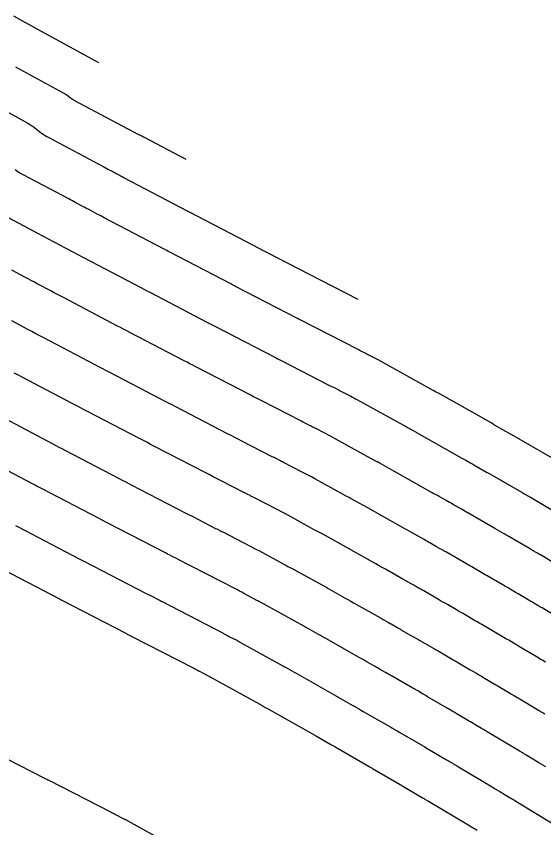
# Model space of a CAD drawing. Extents: x 1098669 to 1198896, y 698679 to 704410.
# Drawn here: x 1106574.4 to 1106609.7, y 699870.9 to 699925.2 of the extents above; entities that cross this region are included whole.
import ezdxf

# ---------------------------------------------------------------- set-up
doc = ezdxf.new("R2010")
doc.units = 0
doc.layers.add('R_Contours', color=7, linetype='Continuous')

msp = doc.modelspace()

# ---------------------------------------------------------------- linework, layer by layer
at = {"layer": 'R_Contours'}
for points in [[(1106579.935, 699922.107), (1106576.354, 699924.067), (1106575.827, 699924.355), (1106575.3, 699924.643), (1106574.773, 699924.932), (1106574.246, 699925.22)], [(1106585.773, 699915.633), (1106582.991, 699917.095), (1106582.936, 699917.124), (1106582.826, 699917.183), (1106582.771, 699917.212), (1106582.68, 699917.26), (1106582.625, 699917.29), (1106578.285, 699919.588), (1106578.223, 699919.623), (1106578.162, 699919.66), (1106578.104, 699919.7), (1106578.047, 699919.742), (1106577.821, 699919.915), (1106577.764, 699919.957), (1106577.706, 699919.997), (1106577.646, 699920.034), (1106577.584, 699920.07), (1106574.387, 699921.818)], [(1106572.421, 699919.57), (1106575.182, 699918.06), (1106575.306, 699917.989), (1106575.426, 699917.914), (1106575.544, 699917.834), (1106575.658, 699917.749), (1106576.11, 699917.401), (1106576.224, 699917.317), (1106576.342, 699917.238), (1106576.463, 699917.163), (1106576.588, 699917.094), (1106580.28, 699915.139), (1106580.348, 699915.103), (1106580.416, 699915.067), (1106580.484, 699915.03), (1106580.552, 699914.994), (1106580.825, 699914.849), (1106580.893, 699914.812), (1106580.961, 699914.776), (1106581.029, 699914.74), (1106581.098, 699914.704), (1106581.373, 699914.558), (1106581.441, 699914.522), (1106581.51, 699914.486), (1106581.578, 699914.449), (1106581.647, 699914.413), (1106585.852, 699912.203), (1106585.894, 699912.181), (1106585.937, 699912.159), (1106585.979, 699912.137), (1106586.021, 699912.115), (1106590.316, 699909.875), (1106590.371, 699909.846), (1106590.426, 699909.818), (1106594.789, 699907.559), (1106594.836, 699907.534), (1106597.273, 699906.282)], [(1106610.2, 699895.686), (1106607.573, 699897.201), (1106607.521, 699897.231), (1106606.42, 699897.86), (1106606.386, 699897.878), (1106606.353, 699897.897), (1106606.221, 699897.972), (1106602.663, 699899.98), (1106602.654, 699899.985), (1106602.546, 699900.045), (1106602.509, 699900.065), (1106602.473, 699900.085), (1106602.358, 699900.149), (1106602.346, 699900.156), (1106602.322, 699900.168), (1106602.31, 699900.175), (1106598.623, 699902.215), (1106598.579, 699902.239), (1106598.535, 699902.262), (1106598.491, 699902.286), (1106598.447, 699902.309), (1106598.27, 699902.399), (1106598.226, 699902.422), (1106598.182, 699902.445), (1106598.137, 699902.468), (1106598.093, 699902.49), (1106597.613, 699902.736), (1106597.518, 699902.785), (1106597.423, 699902.833), (1106597.329, 699902.882), (1106597.234, 699902.93), (1106593.505, 699904.847), (1106593.436, 699904.882), (1106593.367, 699904.917), (1106593.299, 699904.953), (1106593.23, 699904.988), (1106589.091, 699907.131), (1106589.008, 699907.174), (1106588.926, 699907.217), (1106588.844, 699907.26), (1106588.761, 699907.303), (1106584.682, 699909.43), (1106584.587, 699909.48), (1106584.492, 699909.53), (1106584.396, 699909.58), (1106584.301, 699909.63), (1106580.303, 699911.731), (1106580.184, 699911.794), (1106580.065, 699911.856), (1106579.946, 699911.919), (1106579.827, 699911.982), (1106579.351, 699912.234), (1106579.233, 699912.297), (1106579.115, 699912.36), (1106578.997, 699912.422), (1106578.878, 699912.485), (1106578.406, 699912.737), (1106578.288, 699912.8), (1106578.17, 699912.863), (1106578.052, 699912.926), (1106577.934, 699912.988), (1106574.891, 699914.6), (1106574.704, 699914.704), (1106574.522, 699914.816), (1106574.345, 699914.935)], [(1106573.193, 699912.106), (1106575.589, 699910.837), (1106575.757, 699910.748), (1106575.925, 699910.659), (1106576.093, 699910.57), (1106576.261, 699910.48), (1106576.932, 699910.122), (1106577.1, 699910.033), (1106577.268, 699909.943), (1106577.436, 699909.854), (1106577.604, 699909.765), (1106578.282, 699909.406), (1106578.451, 699909.317), (1106578.62, 699909.227), (1106578.789, 699909.138), (1106578.959, 699909.049), (1106582.75, 699907.057), (1106582.898, 699906.979), (1106583.047, 699906.901), (1106583.196, 699906.823), (1106583.344, 699906.746), (1106587.207, 699904.731), (1106587.344, 699904.659), (1106587.481, 699904.588), (1106587.618, 699904.517), (1106587.756, 699904.445), (1106591.672, 699902.418), (1106591.797, 699902.353), (1106591.923, 699902.288), (1106592.048, 699902.224), (1106592.173, 699902.159), (1106595.338, 699900.533), (1106595.422, 699900.49), (1106595.506, 699900.447), (1106595.589, 699900.404), (1106595.673, 699900.361), (1106596.008, 699900.19), (1106596.092, 699900.147), (1106596.176, 699900.104), (1106596.259, 699900.061), (1106596.343, 699900.018), (1106596.799, 699899.784), (1106596.903, 699899.73), (1106597.006, 699899.675), (1106597.109, 699899.62), (1106597.211, 699899.564), (1106600.319, 699897.844), (1106600.334, 699897.836), (1106600.349, 699897.828), (1106600.363, 699897.82), (1106600.378, 699897.813), (1106600.438, 699897.782), (1106600.453, 699897.775), (1106600.468, 699897.767), (1106600.483, 699897.759), (1106600.497, 699897.751), (1106600.591, 699897.698), (1106600.626, 699897.679), (1106600.644, 699897.669), (1106601.163, 699897.382), (1106601.194, 699897.364), (1106604.231, 699895.65), (1106604.362, 699895.576), (1106604.494, 699895.502), (1106604.757, 699895.354), (1106604.823, 699895.316), (1106604.888, 699895.279), (1106604.954, 699895.242), (1106605.019, 699895.204), (1106605.878, 699894.714), (1106606.018, 699894.634), (1106606.058, 699894.611), (1106606.098, 699894.588), (1106608.313, 699893.311), (1106608.438, 699893.239), (1106608.647, 699893.119), (1106608.688, 699893.095), (1106608.73, 699893.071), (1106608.772, 699893.047), (1106608.813, 699893.023), (1106610.589, 699891.987)], [(1106610.554, 699888.528), (1106609.482, 699889.16), (1106609.421, 699889.195), (1106609.361, 699889.231), (1106609.3, 699889.266), (1106609.239, 699889.302), (1106608.996, 699889.444), (1106608.874, 699889.514), (1106608.752, 699889.585), (1106607.361, 699890.397), (1106607.283, 699890.442), (1106607.205, 699890.487), (1106607.127, 699890.532), (1106607.05, 699890.577), (1106606.738, 699890.757), (1106606.582, 699890.846), (1106606.426, 699890.936), (1106604.623, 699891.976), (1106604.588, 699891.996), (1106604.552, 699892.017), (1106604.516, 699892.037), (1106604.481, 699892.057), (1106604.302, 699892.159), (1106604.195, 699892.22), (1106603.609, 699892.555), (1106603.5, 699892.618), (1106603.39, 699892.68), (1106603.28, 699892.742), (1106603.17, 699892.804), (1106602.701, 699893.069), (1106602.586, 699893.134), (1106602.471, 699893.199), (1106602.356, 699893.263), (1106602.241, 699893.328), (1106599.726, 699894.748), (1106599.706, 699894.759), (1106599.666, 699894.781), (1106598.738, 699895.295), (1106598.692, 699895.32), (1106598.616, 699895.363), (1106598.601, 699895.371), (1106598.585, 699895.38), (1106598.57, 699895.388), (1106598.554, 699895.396), (1106598.43, 699895.459), (1106598.405, 699895.473), (1106598.379, 699895.486), (1106598.353, 699895.5), (1106598.328, 699895.514), (1106595.8, 699896.913), (1106595.639, 699897.001), (1106595.477, 699897.088), (1106595.314, 699897.174), (1106595.151, 699897.259), (1106594.315, 699897.688), (1106594.242, 699897.726), (1106594.169, 699897.763), (1106594.097, 699897.8), (1106594.024, 699897.837), (1106593.733, 699897.986), (1106593.661, 699898.024), (1106593.588, 699898.061), (1106593.515, 699898.098), (1106593.443, 699898.135), (1106590.842, 699899.472), (1106590.66, 699899.565), (1106590.478, 699899.659), (1106590.296, 699899.753), (1106590.114, 699899.847), (1106586.421, 699901.759), (1106586.229, 699901.859), (1106586.036, 699901.959), (1106585.844, 699902.059), (1106585.652, 699902.159), (1106582.006, 699904.061), (1106581.804, 699904.166), (1106581.602, 699904.272), (1106581.4, 699904.378), (1106581.199, 699904.483), (1106577.614, 699906.367), (1106577.395, 699906.483), (1106577.175, 699906.598), (1106576.956, 699906.714), (1106576.737, 699906.83), (1106575.858, 699907.296), (1106575.64, 699907.411), (1106575.422, 699907.527), (1106575.204, 699907.643), (1106574.986, 699907.759), (1106574.115, 699908.223)], [(1106611.321, 699884.584), (1106609.588, 699885.616), (1106609.52, 699885.656), (1106609.452, 699885.696), (1106609.385, 699885.736), (1106609.317, 699885.776), (1106609.046, 699885.935), (1106608.91, 699886.015), (1106608.775, 699886.095), (1106608.002, 699886.55), (1106607.911, 699886.603), (1106607.821, 699886.656), (1106607.731, 699886.709), (1106607.64, 699886.762), (1106607.278, 699886.973), (1106607.187, 699887.025), (1106607.096, 699887.078), (1106607.006, 699887.131), (1106606.915, 699887.184), (1106605.908, 699887.771), (1106605.795, 699887.837), (1106605.681, 699887.904), (1106605.567, 699887.97), (1106605.453, 699888.035), (1106604.996, 699888.298), (1106604.882, 699888.364), (1106604.768, 699888.43), (1106604.654, 699888.495), (1106604.54, 699888.561), (1106603.148, 699889.363), (1106603.097, 699889.393), (1106603.046, 699889.422), (1106602.995, 699889.452), (1106602.943, 699889.481), (1106602.687, 699889.627), (1106602.533, 699889.715), (1106602.078, 699889.975), (1106601.985, 699890.028), (1106601.892, 699890.081), (1106601.799, 699890.134), (1106601.706, 699890.186), (1106600.908, 699890.636), (1106600.744, 699890.729), (1106600.58, 699890.821), (1106600.416, 699890.914), (1106600.252, 699891.006), (1106598.257, 699892.132), (1106598.229, 699892.148), (1106598.179, 699892.175), (1106598.172, 699892.179), (1106596.832, 699892.921), (1106596.794, 699892.943), (1106596.729, 699892.979), (1106596.716, 699892.986), (1106596.703, 699892.993), (1106596.69, 699893), (1106596.677, 699893.007), (1106596.482, 699893.106), (1106596.446, 699893.125), (1106596.409, 699893.144), (1106596.373, 699893.164), (1106596.337, 699893.184), (1106594.389, 699894.261), (1106594.169, 699894.382), (1106593.948, 699894.501), (1106593.726, 699894.618), (1106593.503, 699894.734), (1106592.287, 699895.359), (1106592.225, 699895.39), (1106592.163, 699895.422), (1106592.102, 699895.454), (1106592.04, 699895.485), (1106591.794, 699895.611), (1106591.732, 699895.643), (1106591.67, 699895.675), (1106591.609, 699895.706), (1106591.547, 699895.738), (1106589.511, 699896.784), (1106589.272, 699896.907), (1106589.033, 699897.03), (1106588.794, 699897.153), (1106588.556, 699897.277), (1106585.086, 699899.073), (1106584.839, 699899.201), (1106584.591, 699899.33), (1106584.344, 699899.458), (1106584.097, 699899.587), (1106580.667, 699901.376), (1106580.412, 699901.509), (1106580.157, 699901.643), (1106579.902, 699901.776), (1106579.648, 699901.91), (1106576.27, 699903.685), (1106576, 699903.827), (1106575.731, 699903.969), (1106575.461, 699904.112), (1106575.191, 699904.254), (1106574.111, 699904.826)], [(1106609.811, 699881.991), (1106609.642, 699882.092), (1106609.473, 699882.193), (1106609.304, 699882.293), (1106608.082, 699883.021), (1106607.992, 699883.074), (1106607.902, 699883.128), (1106607.811, 699883.181), (1106607.72, 699883.235), (1106607.358, 699883.448), (1106607.267, 699883.501), (1106607.176, 699883.555), (1106607.086, 699883.608), (1106606.995, 699883.661), (1106606.505, 699883.95), (1106606.393, 699884.015), (1106606.282, 699884.081), (1106606.169, 699884.146), (1106606.057, 699884.212), (1106605.56, 699884.502), (1106605.439, 699884.572), (1106605.319, 699884.642), (1106605.199, 699884.712), (1106605.078, 699884.782), (1106604.447, 699885.151), (1106604.302, 699885.235), (1106604.156, 699885.32), (1106604.01, 699885.404), (1106603.865, 699885.488), (1106603.254, 699885.84), (1106603.104, 699885.926), (1106602.954, 699886.013), (1106602.803, 699886.099), (1106602.653, 699886.186), (1106601.673, 699886.751), (1106601.606, 699886.789), (1106601.54, 699886.828), (1106601.473, 699886.866), (1106601.406, 699886.904), (1106601.138, 699887.057), (1106601.004, 699887.133), (1106600.87, 699887.21), (1106600.546, 699887.395), (1106600.47, 699887.438), (1106600.394, 699887.482), (1106600.317, 699887.525), (1106600.241, 699887.568), (1106599.115, 699888.203), (1106598.901, 699888.324), (1106598.688, 699888.444), (1106598.475, 699888.564), (1106598.262, 699888.685), (1106596.789, 699889.516), (1106596.752, 699889.536), (1106596.697, 699889.567), (1106596.678, 699889.578), (1106594.927, 699890.547), (1106594.884, 699890.571), (1106594.842, 699890.594), (1106594.831, 699890.6), (1106594.821, 699890.606), (1106594.81, 699890.612), (1106594.799, 699890.617), (1106594.535, 699890.753), (1106594.487, 699890.777), (1106594.44, 699890.802), (1106594.392, 699890.828), (1106594.345, 699890.853), (1106592.925, 699891.639), (1106592.672, 699891.778), (1106592.419, 699891.914), (1106592.164, 699892.049), (1106591.908, 699892.182), (1106590.258, 699893.029), (1106590.208, 699893.055), (1106590.157, 699893.081), (1106590.107, 699893.107), (1106590.056, 699893.133), (1106589.854, 699893.237), (1106589.803, 699893.262), (1106589.753, 699893.288), (1106589.702, 699893.314), (1106589.652, 699893.34), (1106588.129, 699894.123), (1106587.859, 699894.262), (1106587.588, 699894.401), (1106587.318, 699894.541), (1106587.048, 699894.68), (1106583.666, 699896.431), (1106583.406, 699896.566), (1106583.147, 699896.701), (1106582.887, 699896.836), (1106582.627, 699896.971), (1106579.217, 699898.75), (1106578.965, 699898.882), (1106578.712, 699899.014), (1106578.46, 699899.146), (1106578.208, 699899.278), (1106574.776, 699901.082), (1106574.531, 699901.211), (1106574.286, 699901.34)], [(1106573.225, 699898.509), (1106576.873, 699896.591), (1106577.07, 699896.488), (1106577.268, 699896.384), (1106577.465, 699896.281), (1106577.662, 699896.178), (1106581.296, 699894.283), (1106581.499, 699894.177), (1106581.702, 699894.071), (1106581.905, 699893.966), (1106582.108, 699893.861), (1106585.721, 699891.99), (1106585.932, 699891.881), (1106586.143, 699891.772), (1106586.355, 699891.663), (1106586.566, 699891.554), (1106587.756, 699890.943), (1106587.835, 699890.902), (1106587.914, 699890.862), (1106588.072, 699890.781), (1106588.151, 699890.74), (1106588.23, 699890.7), (1106590.491, 699889.538), (1106590.691, 699889.434), (1106590.89, 699889.329), (1106591.089, 699889.222), (1106591.286, 699889.114), (1106592.354, 699888.523), (1106592.412, 699888.491), (1106592.47, 699888.46), (1106592.528, 699888.429), (1106592.587, 699888.399), (1106592.922, 699888.228), (1106592.938, 699888.219), (1106592.955, 699888.21), (1106593.005, 699888.182), (1106593.021, 699888.173), (1106595.185, 699886.976), (1106595.219, 699886.957), (1106595.287, 699886.919), (1106595.32, 699886.9), (1106596.422, 699886.278), (1106596.609, 699886.172), (1106596.797, 699886.067), (1106596.984, 699885.961), (1106597.172, 699885.855), (1106598.776, 699884.95), (1106598.836, 699884.916), (1106598.896, 699884.883), (1106598.955, 699884.849), (1106599.015, 699884.815), (1106599.313, 699884.644), (1106599.433, 699884.576), (1106599.492, 699884.542), (1106599.868, 699884.328), (1106599.951, 699884.28), (1106600.033, 699884.233), (1106600.116, 699884.186), (1106600.198, 699884.138), (1106600.863, 699883.755), (1106601.001, 699883.676), (1106601.139, 699883.596), (1106601.277, 699883.516), (1106601.416, 699883.437), (1106602.404, 699882.868), (1106602.518, 699882.802), (1106602.632, 699882.736), (1106602.745, 699882.67), (1106602.859, 699882.604), (1106603.314, 699882.339), (1106603.428, 699882.272), (1106603.541, 699882.206), (1106603.655, 699882.14), (1106603.769, 699882.073), (1106604.567, 699881.609), (1106604.654, 699881.557), (1106604.742, 699881.506), (1106604.83, 699881.455), (1106604.917, 699881.403), (1106605.267, 699881.197), (1106605.355, 699881.146), (1106605.443, 699881.094), (1106605.53, 699881.043), (1106605.618, 699880.991), (1106606.124, 699880.694), (1106606.237, 699880.627), (1106606.351, 699880.56), (1106606.464, 699880.493), (1106606.577, 699880.425), (1106607.373, 699879.952), (1106607.543, 699879.85), (1106607.714, 699879.749), (1106607.884, 699879.647), (1106608.054, 699879.546), (1106609.354, 699878.774), (1106609.389, 699878.753), (1106609.424, 699878.732), (1106609.459, 699878.711), (1106609.494, 699878.69), (1106609.669, 699878.584), (1106609.775, 699878.521)], [(1106609.836, 699874.976), (1106609.685, 699875.068), (1106609.534, 699875.159), (1106609.383, 699875.251), (1106608.581, 699875.738), (1106608.529, 699875.77), (1106608.476, 699875.802), (1106608.423, 699875.833), (1106608.371, 699875.865), (1106608.08, 699876.04), (1106608.004, 699876.085), (1106607.902, 699876.146), (1106607.877, 699876.162), (1106607.851, 699876.177), (1106607.826, 699876.192), (1106607.801, 699876.207), (1106606.031, 699877.259), (1106605.908, 699877.332), (1106605.785, 699877.406), (1106605.662, 699877.479), (1106605.539, 699877.552), (1106605.046, 699877.845), (1106604.923, 699877.919), (1106604.8, 699877.992), (1106604.676, 699878.065), (1106604.553, 699878.137), (1106603.835, 699878.559), (1106603.709, 699878.634), (1106603.582, 699878.708), (1106603.329, 699878.857), (1106603.266, 699878.894), (1106603.203, 699878.931), (1106603.139, 699878.968), (1106603.076, 699879.005), (1106601.928, 699879.674), (1106601.846, 699879.722), (1106601.764, 699879.77), (1106601.682, 699879.818), (1106601.6, 699879.865), (1106601.271, 699880.057), (1106601.189, 699880.105), (1106601.107, 699880.152), (1106601.025, 699880.2), (1106600.942, 699880.247), (1106599.524, 699881.064), (1106599.425, 699881.122), (1106599.325, 699881.179), (1106599.225, 699881.237), (1106599.125, 699881.294), (1106598.723, 699881.526), (1106598.625, 699881.582), (1106598.527, 699881.639), (1106598.429, 699881.695), (1106598.331, 699881.751), (1106597.828, 699882.038), (1106597.699, 699882.112), (1106597.484, 699882.234), (1106597.441, 699882.259), (1106597.397, 699882.284), (1106597.354, 699882.308), (1106597.311, 699882.332), (1106595.176, 699883.537), (1106595.04, 699883.613), (1106594.905, 699883.689), (1106594.77, 699883.765), (1106594.635, 699883.842), (1106593.852, 699884.284), (1106593.812, 699884.306), (1106593.731, 699884.351), (1106593.691, 699884.374), (1106591.116, 699885.799), (1106591.092, 699885.812), (1106591.062, 699885.829), (1106591.05, 699885.835), (1106591.044, 699885.838), (1106590.639, 699886.046), (1106590.569, 699886.082), (1106590.5, 699886.118), (1106590.431, 699886.155), (1106590.363, 699886.193), (1106589.647, 699886.588), (1106589.505, 699886.667), (1106589.362, 699886.743), (1106589.219, 699886.819), (1106589.074, 699886.894), (1106586.202, 699888.37), (1106586.145, 699888.399), (1106586.088, 699888.429), (1106585.946, 699888.501), (1106585.889, 699888.531), (1106585.86, 699888.545), (1106585.003, 699888.986), (1106584.851, 699889.064), (1106584.698, 699889.143), (1106584.546, 699889.221), (1106584.394, 699889.3), (1106580.55, 699891.29), (1106580.403, 699891.366), (1106580.257, 699891.442), (1106580.11, 699891.518), (1106579.964, 699891.595), (1106576.108, 699893.606), (1106575.965, 699893.681), (1106575.823, 699893.755), (1106575.68, 699893.83), (1106575.538, 699893.905), (1106571.674, 699895.935)], [(1106574.378, 699891.126), (1106574.465, 699891.08), (1106574.553, 699891.034), (1106578.632, 699888.906), (1106578.722, 699888.86), (1106578.812, 699888.813), (1106578.902, 699888.766), (1106578.992, 699888.72), (1106583.067, 699886.61), (1106583.16, 699886.562), (1106583.253, 699886.513), (1106583.347, 699886.465), (1106583.44, 699886.417), (1106583.965, 699886.148), (1106584.034, 699886.112), (1106584.122, 699886.067), (1106584.174, 699886.04), (1106587.658, 699884.25), (1106587.746, 699884.205), (1106587.834, 699884.158), (1106587.921, 699884.111), (1106588.008, 699884.063), (1106588.372, 699883.862), (1106588.451, 699883.819), (1106588.531, 699883.776), (1106588.61, 699883.734), (1106588.691, 699883.692), (1106589.166, 699883.449), (1106589.181, 699883.441), (1106589.21, 699883.425), (1106592.197, 699881.772), (1106592.244, 699881.746), (1106592.321, 699881.703), (1106592.352, 699881.685), (1106592.384, 699881.668), (1106592.849, 699881.405), (1106593.014, 699881.312), (1106593.179, 699881.219), (1106595.846, 699879.714), (1106595.873, 699879.699), (1106595.899, 699879.684), (1106595.926, 699879.669), (1106595.952, 699879.654), (1106596.11, 699879.564), (1106596.163, 699879.534), (1106596.898, 699879.114), (1106596.96, 699879.079), (1106597.021, 699879.044), (1106597.082, 699879.009), (1106597.143, 699878.974), (1106597.388, 699878.833), (1106597.511, 699878.762), (1106597.633, 699878.692), (1106599.481, 699877.627), (1106599.532, 699877.598), (1106599.582, 699877.569), (1106599.633, 699877.539), (1106599.683, 699877.51), (1106599.936, 699877.363), (1106600.037, 699877.304), (1106600.087, 699877.275), (1106601.585, 699876.402), (1106601.624, 699876.379), (1106601.663, 699876.356), (1106601.702, 699876.334), (1106601.741, 699876.311), (1106601.936, 699876.196), (1106602.053, 699876.127), (1106603.097, 699875.514), (1106603.173, 699875.469), (1106603.249, 699875.424), (1106603.325, 699875.379), (1106603.401, 699875.334), (1106603.705, 699875.153), (1106603.781, 699875.108), (1106603.857, 699875.062), (1106603.932, 699875.017), (1106604.008, 699874.972), (1106606.248, 699873.641), (1106606.279, 699873.622), (1106606.31, 699873.603), (1106606.42, 699873.537), (1106606.776, 699873.324), (1106606.837, 699873.287), (1106606.899, 699873.25), (1106606.961, 699873.212), (1106607.022, 699873.175), (1106607.46, 699872.909), (1106607.554, 699872.852), (1106607.647, 699872.795), (1106607.741, 699872.739), (1106607.835, 699872.682), (1106610.515, 699871.057)], [(1106572.998, 699888.463), (1106577.301, 699886.218), (1106577.334, 699886.201), (1106577.367, 699886.184), (1106577.4, 699886.167), (1106577.433, 699886.149), (1106581.74, 699883.919), (1106581.774, 699883.902), (1106581.809, 699883.884), (1106581.843, 699883.867), (1106581.877, 699883.849), (1106582.076, 699883.747), (1106582.146, 699883.711), (1106586.241, 699881.606), (1106586.273, 699881.59), (1106586.305, 699881.573), (1106586.337, 699881.555), (1106586.369, 699881.538), (1106586.496, 699881.468), (1106586.528, 699881.45), (1106586.56, 699881.433), (1106586.592, 699881.416), (1106586.625, 699881.399), (1106587.289, 699881.06), (1106587.305, 699881.051), (1106590.703, 699879.17), (1106590.739, 699879.15), (1106590.774, 699879.131), (1106590.862, 699879.081), (1106590.897, 699879.062), (1106590.915, 699879.052), (1106591.123, 699878.935), (1106591.183, 699878.9), (1106594.382, 699877.096), (1106594.411, 699877.08), (1106594.499, 699877.03), (1106595.469, 699876.476), (1106595.515, 699876.45), (1106595.56, 699876.424), (1106595.719, 699876.332), (1106595.741, 699876.319), (1106598.02, 699875.007), (1106598.058, 699874.985), (1106598.096, 699874.963), (1106598.227, 699874.886), (1106598.246, 699874.875), (1106600.094, 699873.799), (1106600.138, 699873.773), (1106600.27, 699873.696), (1106601.641, 699872.89), (1106601.67, 699872.873), (1106601.698, 699872.856), (1106601.727, 699872.839), (1106601.756, 699872.822), (1106601.899, 699872.736), (1106601.985, 699872.685), (1106604.694, 699871.074), (1106604.719, 699871.06), (1106604.767, 699871.031), (1106605.25, 699870.741)], [(1106572.126, 699876.357), (1106576.318, 699874.223), (1106576.389, 699874.187), (1106576.459, 699874.151), (1106576.53, 699874.115), (1106576.6, 699874.078), (1106580.766, 699871.947), (1106580.839, 699871.91), (1106580.912, 699871.872), (1106580.986, 699871.835), (1106581.059, 699871.797), (1106581.668, 699871.484), (1106581.681, 699871.478), (1106581.693, 699871.471), (1106581.706, 699871.464), (1106581.719, 699871.457), (1106582.28, 699871.144), (1106585.244, 699869.489)]]:
    msp.add_lwpolyline(points, dxfattribs=at)

doc.saveas('drawing.dxf')
